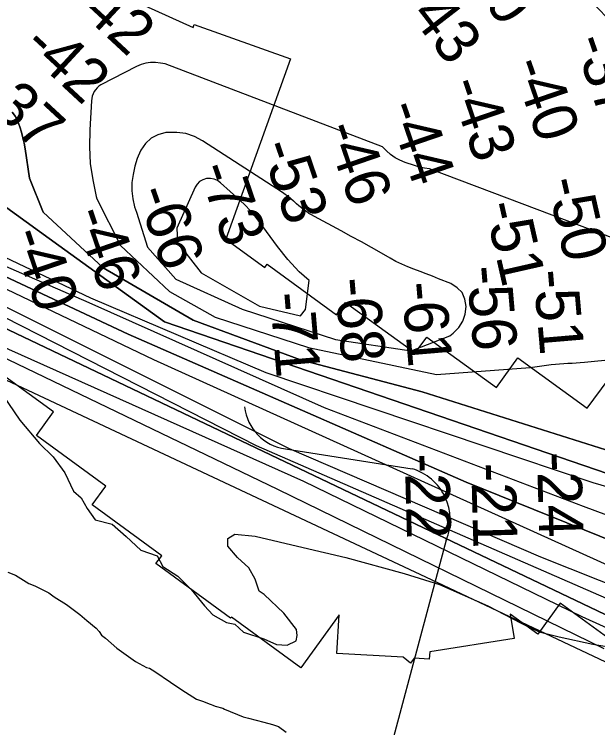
# Model space of a CAD drawing. Extents: x 3263578 to 3301413, y 764927 to 798602.
# Drawn here: x 3289294 to 3290176, y 779567 to 780646 of the extents above; entities that cross this region are included whole.
import ezdxf

# ---------------------------------------------------------------- set-up
doc = ezdxf.new("R2010")
doc.units = 0
for name, color, linetype in [('V-RIVR-EDGE', 7, 'Continuous'), ('V-RIVR-RANG', 7, 'Continuous'), ('V-ROAD-CNTR', 7, 'Continuous'), ('V-RRAP-RVMT', 7, 'Continuous'), ('V-SITE-VEGE', 7, 'Continuous'), ('V-TOPO-DPTH', 7, 'Continuous'), ('V-TOPO-MAJR', 7, 'Continuous'), ('V-TOPO-MINR', 7, 'Continuous'), ('V-TOPO-WATR', 7, 'Continuous')]:
    doc.layers.add(name, color=color, linetype=linetype)

msp = doc.modelspace()

# ---------------------------------------------------------------- linework, layer by layer
at = {"layer": 'V-RIVR-EDGE'}
msp.add_lwpolyline([(3289276.6, 780070.3), (3289302.2, 780032.5), (3289332.1, 779997.2), (3289352.9, 779976.7), (3289370.2, 779952.8), (3289383.6, 779924.9), (3289395.3, 779914.9), (3289404.4, 779898.8), (3289416.1, 779881.8), (3289442.2, 779875.2), (3289463, 779856.5), (3289485.6, 779836), (3289509.9, 779827.2), (3289518.5, 779811.1), (3289541.1, 779796.3), (3289561.5, 779776.2), (3289581.9, 779751.8), (3289594.4, 779738.3), (3289614.8, 779726.5), (3289627.4, 779723.9), (3289640.9, 779712.1), (3289671.3, 779701.6), (3289690.8, 779693.3), (3289706.5, 779692.4), (3289720.4, 779698.9), (3289721.7, 779706.7), (3289720.9, 779715.9), (3289701.4, 779740.7), (3289671.9, 779768.6), (3289664.5, 779773.8), (3289658.5, 779792.1), (3289648.5, 779809.1), (3289631.6, 779824.7), (3289616.9, 779841.7), (3289616.9, 779853.5), (3289627.3, 779860), (3289658.2, 779856.8), (3289730.7, 779840.1), (3289795.5, 779824.8), (3289883.6, 779800.6), (3289937.1, 779784), (3290010, 779751.7), (3290060.8, 779725.4), (3290087.7, 779712.3), (3290118.1, 779704.9), (3290169, 779693.9), (3290204.6, 779687.7)], dxfattribs=at)
at = {"layer": 'V-ROAD-CNTR'}
for points in [[(3289704.1, 779989.1), (3289895.5, 779959)], [(3289947.3, 779851), (3289826.6, 779400.6), (3289706.1, 778911.1), (3289619.7, 778559.2), (3289536.1, 778230), (3289487, 778025.4), (3289443.3, 777872.4), (3289391.7, 777723.8), (3289352.6, 777614.7), (3289279.5, 777409.6), (3288970.1, 776589.6), (3288725.7, 775959.3), (3288677.4, 775833.7)]]:
    msp.add_lwpolyline(points, dxfattribs=at)
for centre, radius, start, end in [((3289713.9, 780060.5), 72.1, 186.2495, 262.2335), ((3289872.5, 779881.5), 80.8, 337.8181, 73.4552)]:
    msp.add_arc(centre, radius, start, end, dxfattribs=at)
at = {"layer": 'V-RRAP-RVMT'}
for points in [[(3288068.9, 781119.4), (3288203.2, 781064.9), (3288214, 781091.5), (3288357.2, 781031.9), (3288354.1, 781023.5), (3288478.3, 780974.6), (3288487.6, 780993.9), (3288618.6, 780935), (3288634, 780968.2), (3288900, 780850.6), (3288910.9, 780874.3), (3289051.8, 780809.4), (3289048.7, 780802.2), (3289171.5, 780747.2), (3289182.9, 780772.9), (3289312.6, 780713.6), (3289316.2, 780721.8), (3289448, 780662.8), (3289454.2, 780676.3), (3289564.5, 780625.9), (3289566.2, 780630.6), (3289711.7, 780578.6), (3289614.1, 780306)], [(3289614.1, 780306), (3289673, 780263.3), (3289676.4, 780268), (3289781.5, 780191.8), (3289795.1, 780210), (3289900.2, 780134), (3289918, 780157.8), (3290023.2, 780081.6), (3290055.4, 780126.4), (3290160.6, 780050.4), (3290192.3, 780093.3)], [(3290225, 779679.2), (3290119.8, 779755.6), (3290086, 779708.7), (3290044.1, 779739.2), (3290049.9, 779702.4), (3289922.2, 779682.4), (3289921.5, 779671.1), (3289898.7, 779672.7), (3289893.3, 779665.2), (3289881.9, 779674), (3289781.8, 779679.5), (3289785.3, 779737.9), (3289727.3, 779658.1), (3289622.3, 779734.8), (3289621.2, 779733), (3289508.1, 779815.7), (3289516.9, 779827.5), (3289411.7, 779904.3), (3289432.6, 779932.6), (3289327.4, 780009.4), (3289353.1, 780044.8), (3289248, 780121.2)]]:
    msp.add_lwpolyline(points, dxfattribs=at)
at = {"layer": 'V-SITE-VEGE'}
for p, q in [((3289284.3, 779802.7), (3289296, 779798.1)), ((3289296, 779798.1), (3289315.9, 779785.3)), ((3289315.9, 779785.3), (3289325.2, 779781.8)), ((3289325.2, 779781.8), (3289346.3, 779771.3)), ((3289346.3, 779771.3), (3289354.5, 779765.5)), ((3289354.5, 779765.5), (3289373.2, 779753.9)), ((3289373.2, 779753.9), (3289393.1, 779738.8)), ((3289393.1, 779738.8), (3289403.6, 779729.4)), ((3289403.6, 779729.4), (3289417.7, 779717.8)), ((3289417.7, 779717.8), (3289422.4, 779713.1)), ((3289422.4, 779713.1), (3289425.9, 779707.3)), ((3289425.9, 779707.3), (3289431.7, 779702.7)), ((3289431.7, 779702.7), (3289449.3, 779687.5)), ((3289449.3, 779687.5), (3289470.4, 779672.4)), ((3289470.4, 779672.4), (3289477.4, 779667.7)), ((3289477.4, 779667.7), (3289493.8, 779658.4)), ((3289493.8, 779658.4), (3289498.4, 779657.3)), ((3289498.4, 779657.3), (3289506.6, 779652.6)), ((3289506.6, 779652.6), (3289530, 779636.4)), ((3289530, 779636.4), (3289547.6, 779624.7)), ((3289547.6, 779624.7), (3289569.8, 779610.8)), ((3289569.8, 779610.8), (3289580.3, 779607.3)), ((3289580.3, 779607.3), (3289588.5, 779603.8)), ((3289588.5, 779603.8), (3289592, 779602.7)), ((3289592, 779602.7), (3289594.4, 779601.5)), ((3289594.4, 779601.5), (3289597.9, 779600.3)), ((3289597.9, 779600.3), (3289609.6, 779596.9)), ((3289609.6, 779596.9), (3289611.9, 779595.7)), ((3289611.9, 779595.7), (3289639.9, 779584.1)), ((3289639.9, 779584.1), (3289648.1, 779581.8)), ((3289648.1, 779581.8), (3289671.5, 779576)), ((3289671.5, 779576), (3289684.4, 779572.5)), ((3289684.4, 779572.5), (3289693.7, 779569.1)), ((3289693.7, 779569.1), (3289705.4, 779560.9))]:
    msp.add_line(p, q, dxfattribs=at)
at = {"layer": 'V-TOPO-DPTH'}
for p, q in [((3289290.6, 780497.8), (3289295.6, 780491.1)), ((3289295.6, 780491.1), (3289290.6, 780497.8)), ((3289295.6, 780491.1), (3289299.4, 780483.7)), ((3289299.4, 780483.7), (3289295.6, 780491.1)), ((3289299.4, 780483.7), (3289302.6, 780475.8)), ((3289302.6, 780475.8), (3289299.4, 780483.7)), ((3289302.6, 780475.8), (3289305, 780467.6)), ((3289305, 780467.6), (3289302.6, 780475.8)), ((3289305, 780467.6), (3289307.1, 780459.2)), ((3289307.1, 780459.2), (3289305, 780467.6)), ((3289307.1, 780459.2), (3289308.9, 780450.8)), ((3289308.9, 780450.8), (3289307.1, 780459.2)), ((3289308.9, 780450.8), (3289310.4, 780442.4)), ((3289310.4, 780442.4), (3289308.9, 780450.8)), ((3289310.4, 780442.4), (3289317.1, 780398.2)), ((3289317.1, 780398.2), (3289310.4, 780442.4))]:
    msp.add_line(p, q, dxfattribs=at)
for points in [[(3290113.3, 780718.4), (3290254, 780577), (3290388.3, 780448.5), (3290503.4, 780358.4), (3290618.7, 780338.9), (3290734.1, 780332.2), (3290862.3, 780312.7), (3290945.5, 780261.2), (3290996.5, 780171.3), (3290983.5, 780081.6), (3290919.1, 779985.6), (3290861.3, 779940.9), (3290771.5, 779915.5), (3290572.8, 779916), (3290444.7, 779948.4), (3290278.1, 779980.8), (3290188.4, 779987.5), (3289911, 780075), (3289727, 780123.3), (3289564.5, 780183.5), (3289428.3, 780262.8), (3289337.7, 780346.7), (3289317.1, 780398.2)], [(3290209.6, 779945.1), (3289521.4, 780181.2), (3289361.5, 780296.4), (3289218.2, 780399.6), (3289068, 780464.7), (3289059.8, 780467.4), (3289037.2, 780474.9), (3289014.6, 780482.6), (3288992.1, 780490.4), (3288969.7, 780498.3), (3288946.6, 780506.5), (3288927.9, 780512.7), (3288908.9, 780518.3), (3288889.8, 780523.1), (3288870.5, 780527.2), (3288834.7, 780534.1), (3288797.5, 780541.8), (3288760.5, 780550.4), (3288723.8, 780560), (3288687.3, 780570.5), (3288508.9, 780624.5), (3288485.7, 780631.7), (3288462.6, 780639.1), (3288439.6, 780646.8)], [(3290209.6, 779945.1), (3289521.4, 780181.2), (3289361.5, 780296.4), (3289218.2, 780399.6), (3289068, 780464.7), (3289059.8, 780467.4), (3289037.2, 780474.9), (3289014.6, 780482.6), (3288992.1, 780490.4), (3288969.7, 780498.3), (3288946.6, 780506.5), (3288927.9, 780512.7), (3288908.9, 780518.3), (3288889.8, 780523.1), (3288870.5, 780527.2), (3288834.7, 780534.1), (3288797.5, 780541.8), (3288760.5, 780550.4), (3288723.8, 780560), (3288687.3, 780570.5), (3288508.9, 780624.5), (3288485.7, 780631.7), (3288462.6, 780639.1), (3288439.6, 780646.8)], [(3290263.7, 779702.1), (3289131.7, 780242), (3288880.9, 780373.8), (3288864.6, 780389.6), (3288863.1, 780390.9), (3288861.6, 780392.2), (3288860.1, 780393.3), (3288858.4, 780394.4), (3288856.7, 780395.3), (3288855, 780396.2), (3288853.2, 780397), (3288851.4, 780397.7), (3288833.7, 780404.2), (3288822.9, 780408), (3288812.2, 780411.8), (3288801.4, 780415.5), (3288790.6, 780419.2), (3288471.7, 780525.9), (3288449.1, 780533.4), (3288426.5, 780540.7), (3288403.8, 780547.8), (3288381.1, 780554.8), (3288310.5, 780576.1)], [(3288978.6, 780421.3), (3289409.1, 780217.4), (3289674.3, 780104.3), (3290169, 779938.1), (3290532.2, 779831.9)], [(3288978.6, 780421.3), (3289409.1, 780217.4), (3289674.3, 780104.3), (3290169, 779938.1), (3290532.2, 779831.9)], [(3290460.3, 779743.6), (3289977.6, 779938.5), (3289466.4, 780162.2), (3288946.7, 780405.8)], [(3290460.3, 779743.6), (3289977.6, 779938.5), (3289466.4, 780162.2), (3288946.7, 780405.8)], [(3289317.1, 780398.2), (3289337.7, 780346.7), (3289428.3, 780262.8), (3289564.5, 780183.5), (3289727, 780123.3), (3289911, 780075), (3290188.4, 779987.5), (3290278.1, 779980.8), (3290444.7, 779948.4), (3290572.8, 779916), (3290771.5, 779915.5), (3290861.3, 779940.9), (3290919.1, 779985.6), (3290941.4, 780018.8), (3290943.9, 780022.7), (3291155.1, 780022.7), (3291155, 780018.8)], [(3288914.5, 780390.1), (3289050.6, 780318.7), (3289709.9, 779989.4), (3290089.7, 779825.8), (3290402.7, 779701.1)], [(3288914.5, 780390.1), (3289050.6, 780318.7), (3289709.9, 779989.4), (3290089.7, 779825.8), (3290402.7, 779701.1)]]:
    msp.add_lwpolyline(points, dxfattribs=at)
at = {"layer": 'V-TOPO-MAJR'}
for p, q in [((3289485.9, 780569.9), (3289479, 780567)), ((3289492.9, 780572), (3289485.9, 780569.9)), ((3289500.1, 780572.9), (3289492.9, 780572)), ((3289507.5, 780573), (3289500.1, 780572.9)), ((3289515, 780572.1), (3289507.5, 780573)), ((3289522.4, 780570.9), (3289515, 780572.1)), ((3289850.8, 780445.4), (3289522.4, 780570.9)), ((3289479, 780567), (3289425, 780539)), ((3289421.9, 780537), (3289419.1, 780534.7)), ((3289425, 780539), (3289421.9, 780537)), ((3289414.7, 780528.9), (3289413.2, 780525.5)), ((3289416.8, 780531.9), (3289414.7, 780528.9)), ((3289419.1, 780534.7), (3289416.8, 780531.9)), ((3289411.2, 780518.5), (3289410.7, 780514.8)), ((3289412, 780522), (3289411.2, 780518.5)), ((3289413.2, 780525.5), (3289412, 780522)), ((3289410.7, 780514.8), (3289408.1, 780471.2)), ((3289408.1, 780471.2), (3289407.8, 780445.7)), ((3289407.8, 780445.7), (3289409, 780420.4)), ((3289856.8, 780439.4), (3289850.8, 780445.4)), ((3289863.2, 780433.9), (3289856.8, 780439.4)), ((3289869.9, 780429.1), (3289863.2, 780433.9)), ((3289409, 780420.4), (3289412.6, 780395.4)), ((3289877.3, 780425.2), (3289869.9, 780429.1)), ((3289885, 780422), (3289877.3, 780425.2)), ((3289899.2, 780417.2), (3289885, 780422)), ((3289906.7, 780414.9), (3289899.2, 780417.2)), ((3289914.2, 780413.1), (3289906.7, 780414.9)), ((3289921.9, 780412), (3289914.2, 780413.1)), ((3290315.8, 780263.8), (3289921.9, 780412)), ((3289412.6, 780395.4), (3289417.8, 780370.4)), ((3290106.2, 780116.3), (3290112.4, 780117.1)), ((3290112.4, 780117.1), (3290118.7, 780117.7)), ((3290118.7, 780117.7), (3290124.9, 780118.1)), ((3290124.9, 780118.1), (3290131.2, 780118.4)), ((3290131.2, 780118.4), (3290137.5, 780118.6)), ((3290137.5, 780118.6), (3290143.8, 780118.9)), ((3290143.8, 780118.9), (3290150, 780119.3)), ((3290150, 780119.3), (3290156.3, 780119.9)), ((3290156.3, 780119.9), (3290206.6, 780124.9)), ((3290074, 780111.8), (3290106.2, 780116.3))]:
    msp.add_line(p, q, dxfattribs=at)
for points in [[(3289417.8, 780370.4), (3289418.7, 780366.9), (3289454.7, 780296.2), (3289528.7, 780226.6), (3289598, 780188.2), (3289739, 780142.4), (3289932.6, 780101.3), (3290074, 780111.8)], [(3290324.2, 779602.6), (3289924.8, 779790.9), (3289265.3, 780100.5), (3288794.9, 780332)]]:
    msp.add_lwpolyline(points, dxfattribs=at)
at = {"layer": 'V-TOPO-MINR'}
for p, q in [((3289290.6, 780497.8), (3289295.6, 780491.1)), ((3289295.6, 780491.1), (3289299.4, 780483.7)), ((3289299.4, 780483.7), (3289302.6, 780475.8)), ((3289302.6, 780475.8), (3289305, 780467.6)), ((3289305, 780467.6), (3289307.1, 780459.2)), ((3289307.1, 780459.2), (3289308.9, 780450.8)), ((3289308.9, 780450.8), (3289310.4, 780442.4)), ((3289310.4, 780442.4), (3289317.1, 780398.2))]:
    msp.add_line(p, q, dxfattribs=at)
for points in [[(3290113.3, 780718.4), (3290254, 780577), (3290388.3, 780448.5), (3290503.4, 780358.4), (3290618.7, 780338.9), (3290734.1, 780332.2), (3290862.3, 780312.7), (3290945.5, 780261.2), (3290996.5, 780171.3), (3290983.5, 780081.6), (3290919.1, 779985.6), (3290861.3, 779940.9), (3290771.5, 779915.5), (3290572.8, 779916), (3290444.7, 779948.4), (3290278.1, 779980.8), (3290188.4, 779987.5), (3289911, 780075), (3289727, 780123.3), (3289564.5, 780183.5), (3289428.3, 780262.8), (3289337.7, 780346.7), (3289317.1, 780398.2)], [(3288439.6, 780646.8), (3288462.6, 780639.1), (3288485.7, 780631.7), (3288508.9, 780624.5), (3288687.3, 780570.5), (3288723.8, 780560), (3288760.5, 780550.4), (3288797.5, 780541.8), (3288834.7, 780534.1), (3288870.5, 780527.2), (3288889.8, 780523.1), (3288908.9, 780518.3), (3288927.9, 780512.7), (3288946.6, 780506.5), (3288969.7, 780498.3), (3288992.1, 780490.4), (3289014.6, 780482.6), (3289037.2, 780474.9), (3289059.8, 780467.4), (3289068, 780464.7), (3289218.2, 780399.6), (3289361.5, 780296.4), (3289521.4, 780181.2), (3290209.6, 779945.1)], [(3288359.6, 780636.3), (3288382.2, 780628.9), (3288404.8, 780621.3), (3288434.3, 780611.2), (3288442, 780608.5), (3288449.8, 780605.8), (3288457.5, 780603.1), (3288465.3, 780600.4), (3288523.8, 780579.8), (3288560.8, 780566.7), (3288597.8, 780553.5), (3288634.7, 780540.1), (3288671.6, 780526.6), (3288821.1, 780471.8), (3288851, 780460.4), (3288880.8, 780448.7), (3288910.3, 780436.3), (3288939.7, 780423.5), (3288962.4, 780413.4), (3289108, 780340.1), (3289406.7, 780210.2), (3289762.6, 780051.5), (3290154.5, 779902.2), (3290524.9, 779765)], [(3288084, 780609.9), (3288396.8, 780523.2), (3288407.5, 780520.1), (3288418.2, 780516.9), (3288428.8, 780513.5), (3288439.4, 780510), (3288523.9, 780481), (3288576.2, 780461.8), (3288628, 780441.1), (3288678.8, 780418.3), (3288729, 780394), (3288814.1, 780350.7), (3288823, 780346), (3288823.3, 780345.8), (3289692.2, 779928.1), (3290185.7, 779687.3)], [(3288310.5, 780576.1), (3288381.1, 780554.8), (3288403.8, 780547.8), (3288426.5, 780540.7), (3288449.1, 780533.4), (3288471.7, 780525.9), (3288790.6, 780419.2), (3288801.4, 780415.5), (3288812.2, 780411.8), (3288822.9, 780408), (3288833.7, 780404.2), (3288851.4, 780397.7), (3288853.2, 780397), (3288855, 780396.2), (3288856.7, 780395.3), (3288858.4, 780394.4), (3288860.1, 780393.3), (3288861.6, 780392.2), (3288863.1, 780390.9), (3288864.6, 780389.6), (3288880.9, 780373.8), (3289131.7, 780242), (3290263.7, 779702.1)], [(3288372, 780573.1), (3288401.7, 780563.8), (3288431.3, 780554.4), (3288460.8, 780544.8), (3288490.3, 780535.1), (3288634.3, 780486.9), (3288672.1, 780474), (3288709.9, 780461), (3288747.6, 780447.7), (3288785.2, 780434.2), (3288846.7, 780411.8), (3288853.4, 780409.2), (3288860, 780406.4), (3288866.5, 780403.2), (3288872.9, 780399.9), (3288879.1, 780396.2), (3288885.1, 780392.3), (3288890.9, 780388), (3288896.5, 780383.5), (3288898.1, 780382.1), (3289659.7, 779994.3), (3290291.9, 779718.3)], [(3289952.6, 780159.7), (3289957.9, 780163.9), (3289966.1, 780172.4), (3289972.4, 780181.9), (3289975.9, 780192.7), (3289977.6, 780204.4), (3289975.5, 780215.4), (3289971.3, 780225.1), (3289963.9, 780232.6), (3289954.4, 780238.7), (3289935.7, 780246.2), (3289926.4, 780249.9), (3289917.1, 780253.5), (3289907.8, 780257), (3289898.4, 780260.4), (3289889.1, 780264), (3289879.9, 780267.9), (3289871, 780272.4), (3289862.3, 780277.1), (3289849.4, 780284.6), (3289834.2, 780293.3), (3289819, 780301.8), (3289803.7, 780310.2), (3289788.4, 780318.5), (3289747.9, 780340.1), (3289743.7, 780342.5), (3289739.7, 780344.9), (3289735.7, 780347.6), (3289731.9, 780350.4), (3289728.2, 780353.4), (3289724.5, 780356.4), (3289720.9, 780359.5), (3289717.4, 780362.7), (3289716.4, 780363.5), (3289712.4, 780367.1), (3289708.2, 780370.5), (3289703.8, 780373.7), (3289699.4, 780376.7), (3289578.8, 780454.6), (3289566.3, 780460.9), (3289553.3, 780465.5), (3289539.7, 780467.3), (3289525.7, 780467.3), (3289523.1, 780467), (3289511.3, 780463.8), (3289500.8, 780458.6), (3289492.4, 780450.5), (3289485.3, 780440.5), (3289484.8, 780439.4), (3289480, 780427.9), (3289476.1, 780416.1), (3289473.6, 780403.9), (3289472, 780391.5), (3289472, 780379.1), (3289473.1, 780366.8), (3289476, 780354.9), (3289478.7, 780346.7), (3289495.4, 780293.7), (3289538.3, 780245.7), (3289638.6, 780200.1), (3289779.6, 780154.3), (3289894.4, 780137.2), (3289952.6, 780159.7)], [(3288978.6, 780421.3), (3289409.1, 780217.4), (3289674.3, 780104.3), (3290169, 779938.1), (3290532.2, 779831.9)], [(3288930.8, 780398), (3289504.5, 780123.9), (3290297.7, 779765.5)], [(3288946.7, 780405.8), (3289466.4, 780162.2), (3289977.6, 779938.5), (3290460.3, 779743.6)], [(3289740, 780243.6), (3289724.9, 780256.6), (3289707.8, 780275), (3289691.9, 780294.6), (3289664.4, 780332.4), (3289657.7, 780341), (3289650.6, 780349.4), (3289643.1, 780357.2), (3289635.2, 780364.8), (3289606.1, 780391.1), (3289601.3, 780394.4), (3289596.1, 780396.7), (3289590.5, 780397.6), (3289584.7, 780397.5), (3289579.2, 780395.8), (3289574.3, 780393.2), (3289570.5, 780389.2), (3289567.4, 780384.4), (3289539.8, 780322.6), (3289540.8, 780300.8), (3289576.6, 780255.2), (3289665, 780204.8), (3289727.1, 780190.3), (3289734.3, 780199.8), (3289740, 780243.6)], [(3288852.7, 780360.1), (3289227.2, 780165.2), (3289731.2, 779940.3), (3290152.1, 779735.8), (3290476.2, 779589.1)]]:
    msp.add_lwpolyline(points, dxfattribs=at)
at = {"layer": 'V-TOPO-WATR'}
msp.add_lwpolyline([(3288914.5, 780390.1), (3289050.6, 780318.7), (3289709.9, 779989.4), (3290089.7, 779825.8), (3290402.7, 779701.1)], dxfattribs=at)

# ---------------------------------------------------------------- texts
at = {"layer": 'V-RIVR-RANG'}
for s, rotation, p in [('-40', 307.6659, (3289954.4, 780726.7)), ('-42', 317.2004, (3289372.4, 780668)), ('-43', 307.6659, (3289873.6, 780667.7)), ('-42', 317.2004, (3289304.3, 780594.8)), ('-37', 288.9052, (3290139.6, 780605.6)), ('-40', 288.9052, (3290045.9, 780570.7)), ('-37', 317.2004, (3289235.4, 780522.3)), ('-43', 288.9052, (3289950.4, 780540.8)), ('-44', 288.9052, (3289856.8, 780505.4)), ('-46', 288.9052, (3289762.1, 780473.5)), ('-53', 288.9052, (3289665.7, 780446.3)), ('-73', 288.9052, (3289571.5, 780412.6)), ('-50', 282.7753, (3290099, 780394.2)), ('-66', 288.9052, (3289478, 780377)), ('-51', 282.7753, (3290004.6, 780357.9)), ('-46', 288.9052, (3289383.3, 780344.8)), ('-40', 288.9052, (3289288.4, 780313.4)), ('-56', 274.8332, (3289977.9, 780264.1)), ('-51', 274.8332, (3290078.8, 780258.3)), ('-68', 274.8332, (3289778.7, 780246.1)), ('-61', 274.8332, (3289879.6, 780239.9)), ('-71', 274.8332, (3289680.2, 780224)), ('-22', 271.6007, (3289884.4, 779981.4)), ('-24', 271.6007, (3290084.4, 779983.7)), ('-21', 271.6007, (3289984.9, 779967.4))]:
    msp.add_text(s, height=67, rotation=rotation, dxfattribs=at).set_placement(p)

doc.saveas('drawing.dxf')
